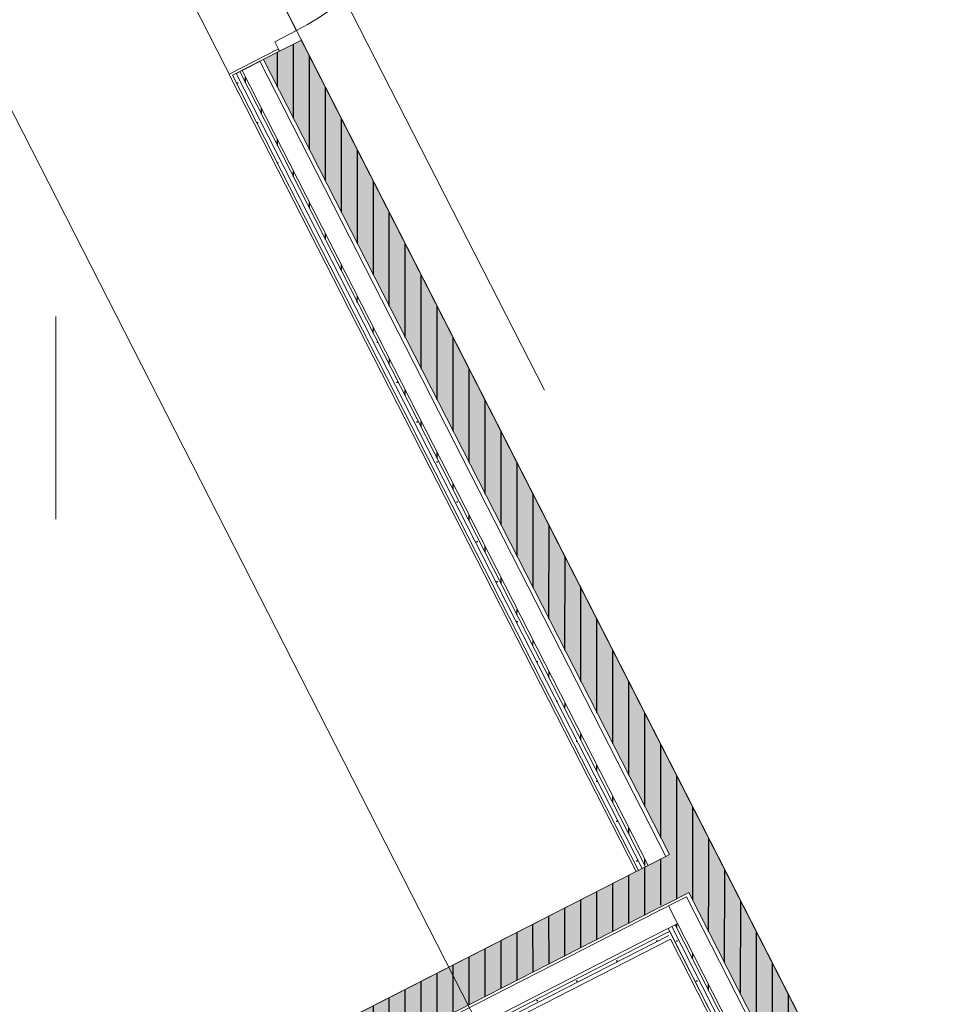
# Model space of a CAD drawing. Header units: metres. Extents: x 538891 to 1080079, y 6588829 to 13178720.
# Tile 526 of 1056: x 539910.23 to 539913.66, y 6589174.04 to 6589177.74. Entities that reach past the tile are written whole.
import ezdxf

# ---------------------------------------------------------------- set-up
doc = ezdxf.new("R2010")
doc.units = ezdxf.units.M
doc.header["$LTSCALE"] = 0.4
doc.linetypes.add('Dot & Dashed', pattern=[83.78472, 39.6875, -22.048611, 0, -22.048609])
doc.linetypes.add('Triple Dashed', pattern=[92.604163, 66.145831, -26.458332])
doc.layers.add('AR', color=7, linetype='Continuous')
doc.layers.add('GEO', color=7, linetype='Continuous')
pattern_1 = [(0, (0, 0), (0, 0.075), [1e-05, -0.07499])]
pattern_2 = [(90, (0, 0), (-0.06, 0), [])]

# ---------------------------------------------------------------- blocks, each defined once
blk = doc.blocks.new('HEIN')
at = {"color": 7, "linetype": 'Continuous', "lineweight": 9}
for p, q in [((-0.4551, 0.7611), (-0.4551, -0.7611)), ((0.4551, 0.7611), (0.4551, -0.7611))]:
    blk.add_line(p, q, dxfattribs=at)

msp = doc.modelspace()

# ---------------------------------------------------------------- linework, layer by layer
at = {"layer": 'AR', "color": 9, "linetype": 'Continuous', "lineweight": 9, "true_color": 0xc9c5ab, "flags": 128}
for points in [[(539917.8947, 6589170.24), (539904.8747, 6589195.7494), (539902.8971, 6589199.6239), (539900.6615, 6589198.4828), (539902.639, 6589194.6083), (539907.6222, 6589184.845), (539915.6591, 6589169.0989)], [(539906.0455, 6589171.2165), (539908.987, 6589172.7178), (539911.061, 6589173.7764), (539912.5476, 6589174.5352), (539910.0161, 6589179.495), (539908.281, 6589178.6094), (539909.2958, 6589176.6211), (539904.5288, 6589174.1881)], [(539908.8671, 6589165.6884), (539915.3691, 6589169.007), (539912.6771, 6589174.2813), (539911.3362, 6589173.5969), (539912.4718, 6589171.3719), (539907.3107, 6589168.7377)]]:
    msp.add_lwpolyline(points, close=True, dxfattribs=at)
at = {"layer": 'AR', "color": 7, "linetype": 'Continuous', "lineweight": 9, "flags": 128}
for points in [[(539917.8947, 6589170.24), (539904.8747, 6589195.7494), (539902.8971, 6589199.6239), (539900.6615, 6589198.4828), (539902.639, 6589194.6083), (539907.6222, 6589184.845), (539915.6591, 6589169.0989)], [(539906.0455, 6589171.2165), (539908.987, 6589172.7178), (539911.061, 6589173.7764), (539912.5476, 6589174.5352), (539910.0161, 6589179.495), (539908.281, 6589178.6094), (539909.2958, 6589176.6211), (539904.5288, 6589174.1881)], [(539908.8671, 6589165.6884), (539915.3691, 6589169.007), (539912.6771, 6589174.2813), (539911.3362, 6589173.5969), (539912.4718, 6589171.3719), (539907.3107, 6589168.7377)]]:
    msp.add_lwpolyline(points, close=True, dxfattribs=at)
at = {"layer": 'AR', "color": 7, "linetype": 'Continuous', "lineweight": 9}
msp.add_arc((539910.8531, 6589178.515), 0.92, 297.0398, 27.0398, dxfattribs=at)

# ---------------------------------------------------------------- block references
at = {"layer": 'GEO', "color": 8, "true_color": 0x7d7d7d, "xscale": 0.5, "yscale": 0.5, "zscale": 0.5}
msp.add_blockref('HEIN', (539910.1392, 6589176.2403), dxfattribs=at)

# ---------------------------------------------------------------- next in the draw order: wipeouts: each hides what was drawn before it
at = {"color": 255, "linetype": 'Continuous', "lineweight": 5}
for points in [[(539911.0223, 6589177.5236), (539912.5476, 6589174.5352), (539912.5565, 6589174.5397), (539911.0312, 6589177.5281)], [(539912.6771, 6589174.2813), (539913.3622, 6589172.939), (539913.3711, 6589172.9436), (539912.686, 6589174.2858)]]:
    msp.add_wipeout(points, dxfattribs=at).dxf.layer = 'AR'

# ---------------------------------------------------------------- next in the draw order: wipeouts: each hides what was drawn before it
for points in [[(539912.5565, 6589174.5397), (539912.5698, 6589174.5465), (539911.0445, 6589177.5349), (539911.0312, 6589177.5281)], [(539912.6703, 6589174.2947), (539912.6771, 6589174.2813), (539912.686, 6589174.2858), (539912.6792, 6589174.2992)]]:
    msp.add_wipeout(points, dxfattribs=at).dxf.layer = 'AR'

# ---------------------------------------------------------------- next in the draw order: hatches: boundary and pattern name
at = {"layer": 'AR', "linetype": 'Continuous', "lineweight": 25, "true_color": 0x848484}
h = msp.add_hatch(dxfattribs=at)
h.set_pattern_fill('GYPSUM_0001', color=252, style=0, pattern_type=2)
h.set_pattern_definition(pattern_1)
h.paths.add_polyline_path([(539912.5565, 6589174.5397), (539912.5698, 6589174.5465), (539911.0445, 6589177.5349), (539911.0312, 6589177.5281)])

# ---------------------------------------------------------------- next in the draw order: wipeouts: each hides what was drawn before it
at = {"color": 255, "linetype": 'Continuous', "lineweight": 5}
msp.add_wipeout([(539912.6646, 6589174.3058), (539912.6703, 6589174.2947), (539912.6792, 6589174.2992), (539912.6735, 6589174.3103)], dxfattribs=at).dxf.layer = 'AR'

# ---------------------------------------------------------------- next in the draw order: wipeouts: each hides what was drawn before it
for points in [[(539912.5832, 6589174.5533), (539911.0579, 6589177.5418), (539911.0445, 6589177.5349), (539912.5698, 6589174.5465)], [(539912.6679, 6589174.3215), (539913.3711, 6589172.9436), (539913.3845, 6589172.9504), (539912.6812, 6589174.3283)]]:
    msp.add_wipeout(points, dxfattribs=at).dxf.layer = 'AR'

# ---------------------------------------------------------------- next in the draw order: hatches: boundary and pattern name
at = {"layer": 'AR', "linetype": 'Continuous', "lineweight": 25, "true_color": 0x848484}
h = msp.add_hatch(dxfattribs=at)
h.set_pattern_fill('GYPSUM_0001', color=252, style=0, pattern_type=2)
h.set_pattern_definition(pattern_1)
h.paths.add_polyline_path([(539912.5832, 6589174.5533), (539911.0579, 6589177.5418), (539911.0445, 6589177.5349), (539912.5698, 6589174.5465)])
h = msp.add_hatch(dxfattribs=at)
h.set_pattern_fill('GYPSUM_0001', color=252, style=0, pattern_type=2)
h.set_pattern_definition(pattern_1)
h.paths.add_polyline_path([(539912.6679, 6589174.3215), (539913.3711, 6589172.9436), (539913.3845, 6589172.9504), (539912.6812, 6589174.3283)])

# ---------------------------------------------------------------- next in the draw order: wipeouts: each hides what was drawn before it
at = {"color": 255, "linetype": 'Continuous', "lineweight": 5}
for points in [[(539912.5921, 6589174.5579), (539911.0668, 6589177.5463), (539911.0579, 6589177.5418), (539912.5832, 6589174.5533)], [(539912.6812, 6589174.3283), (539913.3845, 6589172.9504), (539913.3979, 6589172.9572), (539912.6946, 6589174.3351)]]:
    msp.add_wipeout(points, dxfattribs=at).dxf.layer = 'AR'

# ---------------------------------------------------------------- next in the draw order: hatches: boundary and pattern name
at = {"layer": 'AR', "linetype": 'Continuous', "lineweight": 25, "true_color": 0x848484}
h = msp.add_hatch(dxfattribs=at)
h.set_pattern_fill('PLYWOOD_0001', color=252, style=0, pattern_type=2)
h.set_pattern_definition(pattern_2)
h.paths.add_polyline_path([(539912.5921, 6589174.5579), (539911.0668, 6589177.5463), (539911.0579, 6589177.5418), (539912.5832, 6589174.5533)])
h = msp.add_hatch(dxfattribs=at)
h.set_pattern_fill('GYPSUM_0001', color=252, style=0, pattern_type=2)
h.set_pattern_definition(pattern_1)
h.paths.add_polyline_path([(539912.6812, 6589174.3283), (539913.3845, 6589172.9504), (539913.3979, 6589172.9572), (539912.6946, 6589174.3351)])

# ---------------------------------------------------------------- next in the draw order: wipeouts: each hides what was drawn before it
at = {"color": 255, "linetype": 'Continuous', "lineweight": 5}
for points in [[(539912.6589, 6589174.592), (539911.1336, 6589177.5804), (539911.0668, 6589177.5463), (539912.5921, 6589174.5579)], [(539912.6946, 6589174.3351), (539913.3979, 6589172.9572), (539913.4068, 6589172.9618), (539912.7035, 6589174.3397)]]:
    msp.add_wipeout(points, dxfattribs=at).dxf.layer = 'AR'

# ---------------------------------------------------------------- next in the draw order: hatches: boundary and pattern name
at = {"layer": 'AR', "linetype": 'Continuous', "lineweight": 0, "true_color": 0xcccccc}
msp.add_hatch(color=254, dxfattribs=at).paths.add_polyline_path([(539912.8148, 6589174.6715), (539911.2895, 6589177.66), (539911.2075, 6589177.6181), (539911.147, 6589177.5872), (539912.6723, 6589174.5988)])
at = {"layer": 'AR', "linetype": 'Continuous', "lineweight": 25, "true_color": 0x848484}
h = msp.add_hatch(dxfattribs=at)
h.set_pattern_fill('PLYWOOD_0001', color=252, style=0, pattern_type=2)
h.set_pattern_definition(pattern_2)
h.paths.add_polyline_path([(539912.8148, 6589174.6715), (539911.2895, 6589177.66), (539911.2075, 6589177.6181), (539911.147, 6589177.5872), (539912.6723, 6589174.5988)])
h = msp.add_hatch(dxfattribs=at)
h.set_pattern_fill('PLYWOOD_0001', color=252, style=0, pattern_type=2)
h.set_pattern_definition(pattern_2)
h.paths.add_polyline_path([(539912.6946, 6589174.3351), (539913.3979, 6589172.9572), (539913.4068, 6589172.9618), (539912.7035, 6589174.3397)])

# ---------------------------------------------------------------- next in the draw order: linework, layer by layer
at = {"layer": 'AR', "color": 7, "linetype": 'Continuous', "lineweight": 9}
for p, q in [((539912.6723, 6589174.5988), (539912.6589, 6589174.592)), ((539912.6723, 6589174.5988), (539912.6589, 6589174.592)), ((539912.5921, 6589174.5579), (539912.5832, 6589174.5533)), ((539912.5921, 6589174.5579), (539912.5832, 6589174.5533)), ((539912.6589, 6589174.592), (539912.5921, 6589174.5579)), ((539912.6589, 6589174.592), (539912.5921, 6589174.5579)), ((539912.5565, 6589174.5397), (539912.5476, 6589174.5352)), ((539912.5565, 6589174.5397), (539912.5476, 6589174.5352)), ((539912.5698, 6589174.5465), (539912.5565, 6589174.5397)), ((539912.5698, 6589174.5465), (539912.5565, 6589174.5397)), ((539912.5832, 6589174.5533), (539912.5698, 6589174.5465)), ((539912.5832, 6589174.5533), (539912.5698, 6589174.5465))]:
    msp.add_line(p, q, dxfattribs=at)

# ---------------------------------------------------------------- next in the draw order: wipeouts: each hides what was drawn before it
at = {"color": 255, "linetype": 'Continuous', "lineweight": 5}
for points in [[(539911.0177, 6589177.5325), (539911.0223, 6589177.5236), (539911.0312, 6589177.5281), (539911.2075, 6589177.6181), (539911.203, 6589177.627)], [(539912.6694, 6589174.4065), (539913.4068, 6589172.9618), (539913.4736, 6589172.9958), (539912.7362, 6589174.4406)]]:
    msp.add_wipeout(points, dxfattribs=at).dxf.layer = 'AR'

# ---------------------------------------------------------------- next in the draw order: hatches: boundary and pattern name
at = {"layer": 'AR', "linetype": 'Continuous', "lineweight": 25, "true_color": 0x848484}
h = msp.add_hatch(dxfattribs=at)
h.set_pattern_fill('PLYWOOD_0001', color=252, style=0, pattern_type=2)
h.set_pattern_definition(pattern_2)
h.paths.add_polyline_path([(539912.6723, 6589174.5988), (539912.745, 6589174.4563), (539912.8875, 6589174.529), (539912.8148, 6589174.6715)])
h = msp.add_hatch(dxfattribs=at)
h.set_pattern_fill('PLYWOOD_0001', color=252, style=0, pattern_type=2)
h.set_pattern_definition(pattern_2)
h.paths.add_polyline_path([(539912.6589, 6589174.592), (539912.7316, 6589174.4495), (539912.745, 6589174.4563), (539912.6723, 6589174.5988)])
at = {"layer": 'AR', "linetype": 'Continuous', "lineweight": 0, "true_color": 0xcccccc}
msp.add_hatch(color=254, dxfattribs=at).paths.add_polyline_path([(539913.4869, 6589173.0027), (539913.5475, 6589173.0336), (539913.6294, 6589173.0754), (539912.8875, 6589174.529), (539912.745, 6589174.4563)])
at = {"layer": 'AR', "linetype": 'Continuous', "lineweight": 25, "true_color": 0x848484}
h = msp.add_hatch(dxfattribs=at)
h.set_pattern_fill('PLYWOOD_0001', color=252, style=0, pattern_type=2)
h.set_pattern_definition(pattern_2)
h.paths.add_polyline_path([(539913.4869, 6589173.0027), (539913.5475, 6589173.0336), (539913.6294, 6589173.0754), (539912.8875, 6589174.529), (539912.745, 6589174.4563)])

# ---------------------------------------------------------------- next in the draw order: linework, layer by layer
at = {"layer": 'AR', "color": 7, "linetype": 'Continuous', "lineweight": 9}
for p, q in [((539911.2895, 6589177.66), (539911.2075, 6589177.6181)), ((539913.6294, 6589173.0754), (539911.2895, 6589177.66)), ((539911.203, 6589177.627), (539911.0177, 6589177.5325)), ((539911.0312, 6589177.5281), (539911.2075, 6589177.6181)), ((539911.2075, 6589177.6181), (539911.203, 6589177.627)), ((539911.1336, 6589177.5804), (539912.6589, 6589174.592)), ((539911.147, 6589177.5872), (539912.6723, 6589174.5988)), ((539911.0223, 6589177.5236), (539911.0177, 6589177.5325)), ((539911.0223, 6589177.5236), (539911.0177, 6589177.5325)), ((539911.0223, 6589177.5236), (539912.5476, 6589174.5352)), ((539911.0312, 6589177.5281), (539912.5565, 6589174.5397)), ((539911.0445, 6589177.5349), (539912.5698, 6589174.5465)), ((539911.0579, 6589177.5418), (539912.5832, 6589174.5533)), ((539911.0668, 6589177.5463), (539912.5921, 6589174.5579)), ((539912.7316, 6589174.4495), (539912.745, 6589174.4563)), ((539912.7316, 6589174.4495), (539912.745, 6589174.4563)), ((539912.745, 6589174.4563), (539913.4869, 6589173.0027)), ((539912.6694, 6589174.4065), (539912.7362, 6589174.4406)), ((539912.7362, 6589174.4406), (539913.4736, 6589172.9958)), ((539912.7035, 6589174.3397), (539912.6694, 6589174.4065)), ((539912.6946, 6589174.3351), (539912.7035, 6589174.3397)), ((539912.7035, 6589174.3397), (539913.4068, 6589172.9618)), ((539912.6679, 6589174.3215), (539912.6812, 6589174.3283)), ((539912.6735, 6589174.3103), (539912.6679, 6589174.3215)), ((539912.6735, 6589174.3103), (539913.3711, 6589172.9436)), ((539912.6812, 6589174.3283), (539912.6946, 6589174.3351)), ((539912.6812, 6589174.3283), (539913.3845, 6589172.9504)), ((539912.6946, 6589174.3351), (539913.3979, 6589172.9572)), ((539912.6771, 6589174.2813), (539913.3622, 6589172.939))]:
    msp.add_line(p, q, dxfattribs=at)
at = {"layer": 'AR', "color": 254, "linetype": 'Continuous', "true_color": 0xcccccc}
for points in [[(539912.6723, 6589174.5988), (539912.745, 6589174.4563), (539912.8148, 6589174.6715), (539912.8875, 6589174.529)], [(539912.6589, 6589174.592), (539912.7316, 6589174.4495), (539912.6723, 6589174.5988), (539912.745, 6589174.4563)]]:
    msp.add_solid(points, dxfattribs=at)

# ---------------------------------------------------------------- next in the draw order: wipeouts: each hides what was drawn before it
at = {"color": 255, "linetype": 'Continuous', "lineweight": 5}
for points in [[(539911.2075, 6589177.6181), (539911.2895, 6589177.66), (539911.2713, 6589177.6956), (539911.1894, 6589177.6538)], [(539912.659, 6589174.3169), (539912.6646, 6589174.3058), (539912.6735, 6589174.3103), (539912.6679, 6589174.3215)]]:
    msp.add_wipeout(points, dxfattribs=at).dxf.layer = 'AR'

# ---------------------------------------------------------------- next in the draw order: hatches: boundary and pattern name
at = {"layer": 'AR', "linetype": 'Continuous', "lineweight": 25, "true_color": 0x848484}
h = msp.add_hatch(dxfattribs=at)
h.set_pattern_fill('GYPSUM_0001', color=252, style=0, pattern_type=2)
h.set_pattern_definition(pattern_1)
h.paths.add_polyline_path([(539912.659, 6589174.3169), (539912.6646, 6589174.3058), (539912.6735, 6589174.3103), (539912.6679, 6589174.3215)])

# ---------------------------------------------------------------- next in the draw order: linework, layer by layer
at = {"layer": 'AR', "color": 7, "linetype": 'Dot & Dashed', "lineweight": 9}
msp.add_line((539912.2027, 6589176.3443), (539910.2357, 6589180.1982), dxfattribs=at)
at = {"layer": 'AR', "color": 7, "linetype": 'Continuous', "lineweight": 9}
for p, q in [((539911.1894, 6589177.6538), (539911.2713, 6589177.6956)), ((539911.2713, 6589177.6956), (539911.2895, 6589177.66)), ((539911.2075, 6589177.6181), (539911.1894, 6589177.6538)), ((539911.2895, 6589177.66), (539911.2075, 6589177.6181)), ((539911.2895, 6589177.66), (539911.2075, 6589177.6181)), ((539911.2895, 6589177.66), (539911.2075, 6589177.6181)), ((539911.203, 6589177.627), (539911.0177, 6589177.5325))]:
    msp.add_line(p, q, dxfattribs=at)

# ---------------------------------------------------------------- next in the draw order: wipeouts: each hides what was drawn before it
at = {"color": 255, "linetype": 'Continuous', "lineweight": 5}
for points in [[(539912.6249, 6589174.3837), (539912.659, 6589174.3169), (539912.6679, 6589174.3215), (539912.6338, 6589174.3883)], [(539911.3362, 6589173.5969), (539912.6771, 6589174.2813), (539912.6703, 6589174.2947), (539911.3293, 6589173.6102)]]:
    msp.add_wipeout(points, dxfattribs=at).dxf.layer = 'AR'

# ---------------------------------------------------------------- next in the draw order: hatches: boundary and pattern name
at = {"layer": 'AR', "linetype": 'Continuous', "lineweight": 25, "true_color": 0x848484}
h = msp.add_hatch(dxfattribs=at)
h.set_pattern_fill('PLYWOOD_0001', color=252, style=0, pattern_type=2)
h.set_pattern_definition(pattern_2)
h.paths.add_polyline_path([(539912.5476, 6589174.5352), (539912.6203, 6589174.3926), (539912.6292, 6589174.3972), (539912.5565, 6589174.5397)])

# ---------------------------------------------------------------- next in the draw order: linework, layer by layer
at = {"layer": 'AR', "color": 254, "linetype": 'Continuous', "true_color": 0xcccccc}
msp.add_solid([(539912.5476, 6589174.5352), (539912.6203, 6589174.3926), (539912.5565, 6589174.5397), (539912.6292, 6589174.3972)], dxfattribs=at)

# ---------------------------------------------------------------- next in the draw order: wipeouts: each hides what was drawn before it
at = {"color": 255, "linetype": 'Continuous', "lineweight": 5}
msp.add_wipeout([(539912.6338, 6589174.3883), (539912.6679, 6589174.3215), (539912.6812, 6589174.3283), (539912.6471, 6589174.3951)], dxfattribs=at).dxf.layer = 'AR'

# ---------------------------------------------------------------- next in the draw order: hatches: boundary and pattern name
at = {"layer": 'AR', "linetype": 'Continuous', "lineweight": 25, "true_color": 0x848484}
h = msp.add_hatch(dxfattribs=at)
h.set_pattern_fill('PLYWOOD_0001', color=252, style=0, pattern_type=2)
h.set_pattern_definition(pattern_2)
h.paths.add_polyline_path([(539912.5565, 6589174.5397), (539912.6292, 6589174.3972), (539912.6426, 6589174.404), (539912.5698, 6589174.5465)])

# ---------------------------------------------------------------- next in the draw order: linework, layer by layer
at = {"layer": 'AR', "color": 254, "linetype": 'Continuous', "true_color": 0xcccccc}
msp.add_solid([(539912.5565, 6589174.5397), (539912.6292, 6589174.3972), (539912.5698, 6589174.5465), (539912.6426, 6589174.404)], dxfattribs=at)

# ---------------------------------------------------------------- next in the draw order: wipeouts: each hides what was drawn before it
at = {"color": 255, "linetype": 'Continuous', "lineweight": 5}
msp.add_wipeout([(539911.3293, 6589173.6102), (539912.6703, 6589174.2947), (539912.6646, 6589174.3058), (539911.3237, 6589173.6214)], dxfattribs=at).dxf.layer = 'AR'

# ---------------------------------------------------------------- next in the draw order: hatches: boundary and pattern name
at = {"layer": 'AR', "linetype": 'Continuous', "lineweight": 25, "true_color": 0x848484}
h = msp.add_hatch(dxfattribs=at)
h.set_pattern_fill('GYPSUM_0001', color=252, style=0, pattern_type=2)
h.set_pattern_definition(pattern_1)
h.paths.add_polyline_path([(539911.3293, 6589173.6102), (539912.6703, 6589174.2947), (539912.6646, 6589174.3058), (539911.3237, 6589173.6214)])

# ---------------------------------------------------------------- next in the draw order: wipeouts: each hides what was drawn before it
at = {"color": 255, "linetype": 'Continuous', "lineweight": 5}
msp.add_wipeout([(539912.6471, 6589174.3951), (539912.6812, 6589174.3283), (539912.6946, 6589174.3351), (539912.6605, 6589174.4019)], dxfattribs=at).dxf.layer = 'AR'

# ---------------------------------------------------------------- next in the draw order: hatches: boundary and pattern name
at = {"layer": 'AR', "linetype": 'Continuous', "lineweight": 25, "true_color": 0x848484}
h = msp.add_hatch(dxfattribs=at)
h.set_pattern_fill('PLYWOOD_0001', color=252, style=0, pattern_type=2)
h.set_pattern_definition(pattern_2)
h.paths.add_polyline_path([(539912.5698, 6589174.5465), (539912.6426, 6589174.404), (539912.6559, 6589174.4108), (539912.5832, 6589174.5533)])

# ---------------------------------------------------------------- next in the draw order: linework, layer by layer
at = {"layer": 'AR', "color": 254, "linetype": 'Continuous', "true_color": 0xcccccc}
msp.add_solid([(539912.5698, 6589174.5465), (539912.6426, 6589174.404), (539912.5832, 6589174.5533), (539912.6559, 6589174.4108)], dxfattribs=at)

# ---------------------------------------------------------------- next in the draw order: wipeouts: each hides what was drawn before it
at = {"color": 255, "linetype": 'Continuous', "lineweight": 5}
msp.add_wipeout([(539912.6605, 6589174.4019), (539912.6946, 6589174.3351), (539912.7035, 6589174.3397), (539912.6694, 6589174.4065)], dxfattribs=at).dxf.layer = 'AR'

# ---------------------------------------------------------------- next in the draw order: hatches: boundary and pattern name
at = {"layer": 'AR', "linetype": 'Continuous', "lineweight": 25, "true_color": 0x848484}
h = msp.add_hatch(dxfattribs=at)
h.set_pattern_fill('PLYWOOD_0001', color=252, style=0, pattern_type=2)
h.set_pattern_definition(pattern_2)
h.paths.add_polyline_path([(539912.5832, 6589174.5533), (539912.6559, 6589174.4108), (539912.6648, 6589174.4154), (539912.5921, 6589174.5579)])
h = msp.add_hatch(dxfattribs=at)
h.set_pattern_fill('PLYWOOD_0001', color=252, style=0, pattern_type=2)
h.set_pattern_definition(pattern_2)
h.paths.add_polyline_path([(539912.5921, 6589174.5579), (539912.6648, 6589174.4154), (539912.7316, 6589174.4495), (539912.6589, 6589174.592)])

# ---------------------------------------------------------------- next in the draw order: linework, layer by layer
at = {"layer": 'AR', "color": 7, "linetype": 'Continuous', "lineweight": 9}
for p, q in [((539912.6648, 6589174.4154), (539912.7316, 6589174.4495)), ((539912.6426, 6589174.404), (539912.6559, 6589174.4108)), ((539912.6559, 6589174.4108), (539912.6648, 6589174.4154)), ((539912.6694, 6589174.4065), (539912.7362, 6589174.4406)), ((539912.6946, 6589174.3351), (539912.7035, 6589174.3397))]:
    msp.add_line(p, q, dxfattribs=at)
at = {"layer": 'AR', "color": 254, "linetype": 'Continuous', "true_color": 0xcccccc}
for points in [[(539912.5832, 6589174.5533), (539912.6559, 6589174.4108), (539912.5921, 6589174.5579), (539912.6648, 6589174.4154)], [(539912.5921, 6589174.5579), (539912.6648, 6589174.4154), (539912.6589, 6589174.592), (539912.7316, 6589174.4495)]]:
    msp.add_solid(points, dxfattribs=at)

# ---------------------------------------------------------------- next in the draw order: wipeouts: each hides what was drawn before it
at = {"color": 255, "linetype": 'Continuous', "lineweight": 5}
msp.add_wipeout([(539911.3237, 6589173.6214), (539912.6646, 6589174.3058), (539912.659, 6589174.3169), (539911.318, 6589173.6325)], dxfattribs=at).dxf.layer = 'AR'

# ---------------------------------------------------------------- next in the draw order: hatches: boundary and pattern name
at = {"layer": 'AR', "linetype": 'Continuous', "lineweight": 25, "true_color": 0x848484}
h = msp.add_hatch(dxfattribs=at)
h.set_pattern_fill('GYPSUM_0001', color=252, style=0, pattern_type=2)
h.set_pattern_definition(pattern_1)
h.paths.add_polyline_path([(539911.3237, 6589173.6214), (539912.6646, 6589174.3058), (539912.659, 6589174.3169), (539911.318, 6589173.6325)])

# ---------------------------------------------------------------- next in the draw order: linework, layer by layer
at = {"layer": 'AR', "color": 7, "linetype": 'Continuous', "lineweight": 9}
msp.add_line((539912.6812, 6589174.3283), (539912.6946, 6589174.3351), dxfattribs=at)

# ---------------------------------------------------------------- next in the draw order: wipeouts: each hides what was drawn before it
at = {"color": 255, "linetype": 'Continuous', "lineweight": 5}
msp.add_wipeout([(539911.318, 6589173.6325), (539912.659, 6589174.3169), (539912.6249, 6589174.3837), (539911.2839, 6589173.6993)], dxfattribs=at).dxf.layer = 'AR'

# ---------------------------------------------------------------- next in the draw order: hatches: boundary and pattern name
at = {"layer": 'AR', "linetype": 'Continuous', "lineweight": 25, "true_color": 0x848484}
h = msp.add_hatch(dxfattribs=at)
h.set_pattern_fill('PLYWOOD_0001', color=252, style=0, pattern_type=2)
h.set_pattern_definition(pattern_2)
h.paths.add_polyline_path([(539912.5476, 6589174.5352), (539911.0641, 6589173.778), (539911.2168, 6589173.6763), (539912.6203, 6589174.3926)])

# ---------------------------------------------------------------- next in the draw order: linework, layer by layer
at = {"layer": 'AR', "color": 251, "linetype": 'Triple Dashed', "lineweight": 9, "true_color": 0x575757}
for p, q in [((539918.7007, 6589163.1395), (539877.8559, 6589243.1645)), ((539917.7299, 6589162.644), (539876.885, 6589242.669))]:
    msp.add_line(p, q, dxfattribs=at)
at = {"layer": 'AR', "color": 7, "linetype": 'Dot & Dashed', "lineweight": 9}
msp.add_line((539886.472, 6589163.2113), (539912.2027, 6589176.3443), dxfattribs=at)
at = {"layer": 'AR', "color": 7, "linetype": 'Continuous', "lineweight": 9}
for p, q in [((539912.5476, 6589174.5352), (539911.0641, 6589173.778)), ((539911.2793, 6589173.7082), (539912.6203, 6589174.3926)), ((539911.2839, 6589173.6993), (539912.6249, 6589174.3837)), ((539912.6203, 6589174.3926), (539912.6292, 6589174.3972)), ((539912.6249, 6589174.3837), (539912.6338, 6589174.3883)), ((539912.6292, 6589174.3972), (539912.6426, 6589174.404)), ((539912.6338, 6589174.3883), (539912.6471, 6589174.3951)), ((539912.6471, 6589174.3951), (539912.6605, 6589174.4019)), ((539912.6605, 6589174.4019), (539912.6694, 6589174.4065)), ((539912.7035, 6589174.3397), (539912.6694, 6589174.4065)), ((539911.318, 6589173.6325), (539912.659, 6589174.3169)), ((539911.3237, 6589173.6214), (539912.6646, 6589174.3058)), ((539912.659, 6589174.3169), (539912.6679, 6589174.3215)), ((539912.6646, 6589174.3058), (539912.6735, 6589174.3103)), ((539912.6679, 6589174.3215), (539912.6812, 6589174.3283)), ((539912.6735, 6589174.3103), (539912.6679, 6589174.3215)), ((539911.3293, 6589173.6102), (539912.6703, 6589174.2947)), ((539911.3293, 6589173.6102), (539912.6703, 6589174.2947)), ((539911.3362, 6589173.5969), (539912.6771, 6589174.2813))]:
    msp.add_line(p, q, dxfattribs=at)
at = {"layer": 'AR', "color": 254, "linetype": 'Continuous', "true_color": 0xcccccc}
msp.add_solid([(539912.5476, 6589174.5352), (539911.0641, 6589173.778), (539912.6203, 6589174.3926), (539911.2168, 6589173.6763)], dxfattribs=at)

doc.saveas('drawing.dxf')
